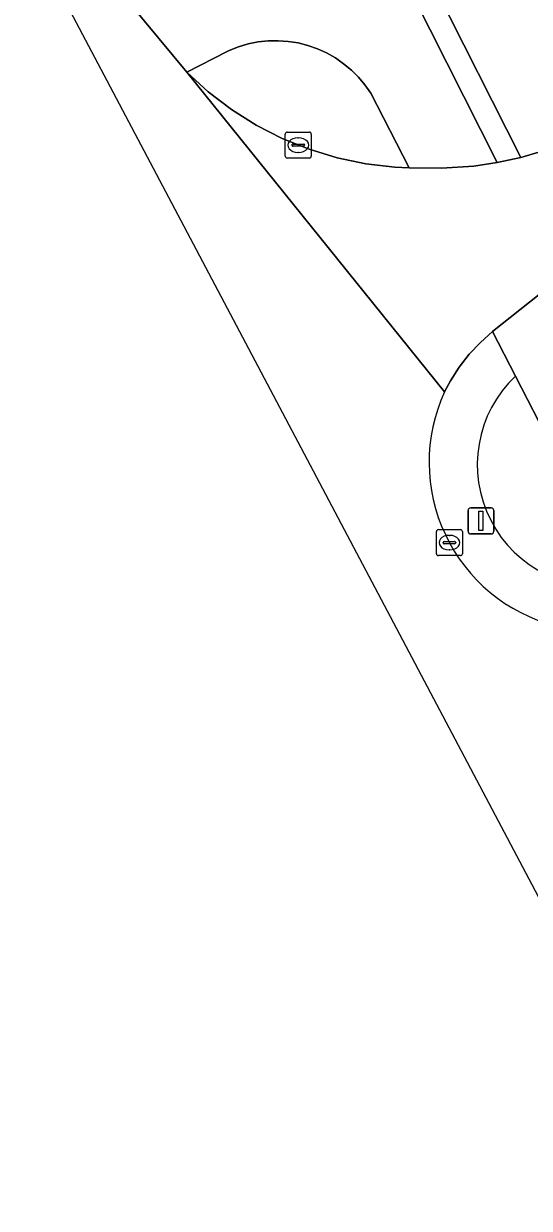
# Model space of a CAD drawing. Extents: x 162722 to 165104, y 384719 to 386284.
# Drawn here: x 163587.7 to 163607.18, y 384931.87 to 384977.51 of the extents above; entities that cross this region are included whole.
import ezdxf

# ---------------------------------------------------------------- set-up
doc = ezdxf.new("R2010")
doc.units = 0
for name, color, linetype in [('IMGEO_Fietspad_gesloten', 7, 'Continuous'), ('IMGEO_Kolk', 7, 'Continuous'), ('IMGEO_Lichtmast', 7, 'Continuous'), ('IMGEO_Rijbaan_lokaal_gesloten', 7, 'Continuous'), ('IMGEO_Verkeerseiland_groen', 7, 'Continuous'), ('IMGEO_Verkeerseiland_open', 7, 'Continuous'), ('IMGEO_Voetpad_open', 7, 'Continuous')]:
    doc.layers.add(name, color=color, linetype=linetype)

msp = doc.modelspace()

# ---------------------------------------------------------------- linework, layer by layer
at = {"layer": 'IMGEO_Fietspad_gesloten'}
msp.add_lwpolyline([(163591.789, 384978.283), (163593.981, 384975.642), (163595.538, 384976.435), (163595.62, 384976.473), (163595.981, 384976.616), (163596.353, 384976.726), (163596.733, 384976.803), (163597.119, 384976.845), (163597.507, 384976.852), (163597.894, 384976.825), (163598.277, 384976.764), (163598.653, 384976.668), (163599.019, 384976.54), (163599.372, 384976.379), (163599.709, 384976.187), (163600.028, 384975.966), (163600.326, 384975.717), (163600.6, 384975.443), (163600.849, 384975.145), (163601.07, 384974.826), (163602.547, 384971.957), (163603.796, 384971.935), (163605.043, 384972.024), (163605.939, 384972.158), (163602.719, 384978.552)], dxfattribs=at)
msp.add_lwpolyline([(163605.766, 384965.649), (163606.647, 384963.933), (163610.765, 384955.911), (163611.662, 384954.164), (163612.774, 384954.367), (163614.676, 384954.988), (163608.237, 384967.62)], close=True, dxfattribs=at)
at = {"layer": 'IMGEO_Kolk'}
for p, q in [((163597.779, 384972.403), (163597.779, 384973.255)), ((163597.854, 384973.329), (163598.706, 384973.329)), ((163598.267, 384973.109), (163598.292, 384973.109)), ((163598.78, 384973.255), (163598.78, 384972.403)), ((163598.038, 384972.823), (163598.038, 384972.835)), ((163598.476, 384972.786), (163598.078, 384972.786)), ((163598.081, 384972.872), (163598.479, 384972.872)), ((163598.522, 384972.835), (163598.522, 384972.823)), ((163598.706, 384972.329), (163597.854, 384972.329)), ((163598.29, 384972.549), (163598.265, 384972.549)), ((163603.601, 384957.091), (163603.601, 384957.943)), ((163603.676, 384958.017), (163604.528, 384958.017)), ((163604.089, 384957.797), (163604.114, 384957.797)), ((163604.602, 384957.943), (163604.602, 384957.091)), ((163603.86, 384957.511), (163603.86, 384957.523)), ((163604.298, 384957.474), (163603.9, 384957.474)), ((163603.903, 384957.56), (163604.301, 384957.56)), ((163604.112, 384957.237), (163604.087, 384957.237)), ((163604.344, 384957.523), (163604.344, 384957.511)), ((163604.528, 384957.017), (163603.676, 384957.017))]:
    msp.add_line(p, q, dxfattribs=at)
for points in [[(163597.779, 384972.403), (163597.779, 384973.255)], [(163597.854, 384973.329), (163598.706, 384973.329)], [(163598.78, 384973.255), (163598.78, 384972.403)], [(163598.706, 384972.329), (163597.854, 384972.329)], [(163603.601, 384957.091), (163603.601, 384957.943)], [(163603.676, 384958.017), (163604.528, 384958.017)], [(163604.602, 384957.943), (163604.602, 384957.091)], [(163604.528, 384957.017), (163603.676, 384957.017)]]:
    msp.add_lwpolyline(points, dxfattribs=at)
for centre, radius, start, end in [((163597.856, 384973.253), 0.0765, 91.552, 178.448), ((163597.856, 384973.253), 0.0765, 91.552, 178.448), ((163598.704, 384973.253), 0.0765, 1.552, 88.448), ((163598.704, 384973.253), 0.0765, 1.552, 88.448), ((163598.078, 384972.832), 0.0403, 85.8775, 175.7526), ((163598.075, 384972.822), 0.0366, 178.938, 274.7102), ((163598.479, 384972.829), 0.043, 264.8664, 352.4533), ((163598.483, 384972.834), 0.0386, 1.7309, 96.639), ((163597.856, 384972.405), 0.0765, 181.552, 268.448), ((163597.856, 384972.405), 0.0765, 181.552, 268.448), ((163598.704, 384972.405), 0.0765, 271.552, 358.448), ((163598.704, 384972.405), 0.0765, 271.552, 358.448), ((163603.678, 384957.941), 0.0765, 91.552, 178.448), ((163603.678, 384957.941), 0.0765, 91.552, 178.448), ((163604.526, 384957.941), 0.0765, 1.552, 88.448), ((163604.526, 384957.941), 0.0765, 1.552, 88.448), ((163603.9, 384957.52), 0.0403, 85.8775, 175.7526), ((163603.897, 384957.51), 0.0366, 178.938, 274.7102), ((163604.301, 384957.517), 0.043, 264.8664, 352.4533), ((163604.305, 384957.522), 0.0386, 1.7309, 96.639), ((163603.678, 384957.093), 0.0765, 181.552, 268.448), ((163603.678, 384957.093), 0.0765, 181.552, 268.448), ((163604.526, 384957.093), 0.0765, 271.552, 358.448), ((163604.526, 384957.093), 0.0765, 271.552, 358.448)]:
    msp.add_arc(centre, radius, start, end, dxfattribs=at)
for centre, major_axis, ratio, start_param, end_param in [((163598.266, 384972.829), (-0.387, 0.002), 0.722429, 4.712389, 7.853982), ((163598.291, 384972.829), (-0.39, 0.002), 0.717154, 1.570796, 4.712389), ((163604.088, 384957.517), (-0.387, 0.002), 0.722429, 4.712389, 7.853982), ((163604.113, 384957.517), (-0.39, 0.002), 0.717154, 1.570796, 4.712389)]:
    msp.add_ellipse(centre, major_axis=major_axis, ratio=ratio, start_param=start_param, end_param=end_param, dxfattribs=at)
at = {"layer": 'IMGEO_Lichtmast'}
for p, q in [((163604.821, 384957.953), (163604.821, 384958.753)), ((163604.821, 384958.753), (163604.821, 384957.953)), ((163604.921, 384958.853), (163605.711, 384958.853)), ((163605.711, 384958.853), (163604.921, 384958.853)), ((163605.811, 384958.753), (163605.811, 384957.953)), ((163605.811, 384957.953), (163605.811, 384958.753)), ((163605.711, 384957.853), (163604.921, 384957.853)), ((163604.921, 384957.853), (163605.711, 384957.853))]:
    msp.add_line(p, q, dxfattribs=at)
msp.add_lwpolyline([(163605.241, 384958.728), (163605.391, 384958.728), (163605.391, 384957.978), (163605.241, 384957.978), (163605.241, 384958.728)], dxfattribs=at)
for centre, start, end in [((163604.921, 384958.753), 90, 180), ((163604.921, 384958.753), 90, 180), ((163605.711, 384958.753), 0, 90), ((163605.711, 384958.753), 360, 90), ((163604.921, 384957.953), 180, 270), ((163604.921, 384957.953), 180, 270), ((163605.711, 384957.953), 270, 0), ((163605.711, 384957.953), 270, 0)]:
    msp.add_arc(centre, 0.1, start, end, dxfattribs=at)
at = {"layer": 'IMGEO_Rijbaan_lokaal_gesloten'}
for points in [[(163603.913, 384963.327), (163593.981, 384975.642), (163591.789, 384978.283), (163591.726, 384978.376), (163590.666, 384979.947), (163589.269, 384982.185), (163587.703, 384981.381), (163611.55, 384936.251), (163613.318, 384931.873)], [(163608.025, 384972.694), (163606.849, 384972.355), (163605.939, 384972.158), (163605.043, 384972.024), (163603.796, 384971.935), (163602.547, 384971.957), (163602.002, 384971.983), (163600.884, 384972.112), (163599.782, 384972.341), (163598.704, 384972.667), (163597.661, 384973.087), (163596.659, 384973.6), (163595.706, 384974.2), (163594.811, 384974.882), (163593.981, 384975.642), (163603.913, 384963.327), (163604.142, 384963.752), (163604.483, 384964.279), (163604.869, 384964.774), (163605.298, 384965.231), (163605.766, 384965.649), (163608.237, 384967.62)]]:
    msp.add_lwpolyline(points, dxfattribs=at)
msp.add_arc((163609.833, 384960.61), 6.514, 155.3473, 255.2964, dxfattribs=at)
at = {"layer": 'IMGEO_Verkeerseiland_groen'}
msp.add_lwpolyline([(163610.765, 384955.911), (163606.647, 384963.933)], dxfattribs=at)
msp.add_arc((163609.868, 384960.519), 4.694, 133.3298, 281.0165, dxfattribs=at)
at = {"layer": 'IMGEO_Verkeerseiland_open'}
for points in [[(163605.939, 384972.158), (163606.849, 384972.355), (163603.549, 384978.887), (163603.27, 384979.185), (163602.905, 384979.131), (163602.872, 384979.113), (163602.84, 384979.091), (163602.811, 384979.067), (163602.784, 384979.041), (163602.759, 384979.012), (163602.737, 384978.981), (163602.718, 384978.948), (163602.702, 384978.914), (163602.689, 384978.878), (163602.679, 384978.841), (163602.673, 384978.804), (163602.67, 384978.766), (163602.67, 384978.728), (163602.674, 384978.69), (163602.681, 384978.653), (163602.691, 384978.616), (163602.705, 384978.581), (163602.719, 384978.552)], [(163593.981, 384975.642), (163594.811, 384974.882), (163595.706, 384974.2), (163596.659, 384973.6), (163597.661, 384973.087), (163598.704, 384972.667), (163599.782, 384972.341), (163600.884, 384972.112), (163602.002, 384971.983), (163602.547, 384971.957), (163601.07, 384974.826), (163600.849, 384975.145), (163600.6, 384975.443), (163600.326, 384975.717), (163600.028, 384975.966), (163599.709, 384976.187), (163599.372, 384976.379), (163599.019, 384976.54), (163598.653, 384976.668), (163598.277, 384976.764), (163597.894, 384976.825), (163597.507, 384976.852), (163597.119, 384976.845), (163596.733, 384976.803), (163596.353, 384976.726), (163595.981, 384976.616), (163595.62, 384976.473), (163595.538, 384976.435)]]:
    msp.add_lwpolyline(points, close=True, dxfattribs=at)
msp.add_lwpolyline([(163606.647, 384963.933), (163605.766, 384965.649), (163605.298, 384965.231), (163604.869, 384964.774), (163604.483, 384964.279), (163604.142, 384963.752), (163603.913, 384963.327)], dxfattribs=at)
for centre, radius, start, end in [((163609.868, 384960.519), 4.694, 133.3298, 281.0165), ((163609.833, 384960.61), 6.514, 155.3473, 255.2964)]:
    msp.add_arc(centre, radius, start, end, dxfattribs=at)
at = {"layer": 'IMGEO_Voetpad_open'}
msp.add_lwpolyline([(163610.401, 384973.756), (163607.328, 384979.729), (163603.27, 384979.185), (163603.549, 384978.887), (163606.849, 384972.355), (163608.025, 384972.694), (163609.166, 384973.136), (163610.263, 384973.679)], close=True, dxfattribs=at)

doc.saveas('drawing.dxf')
